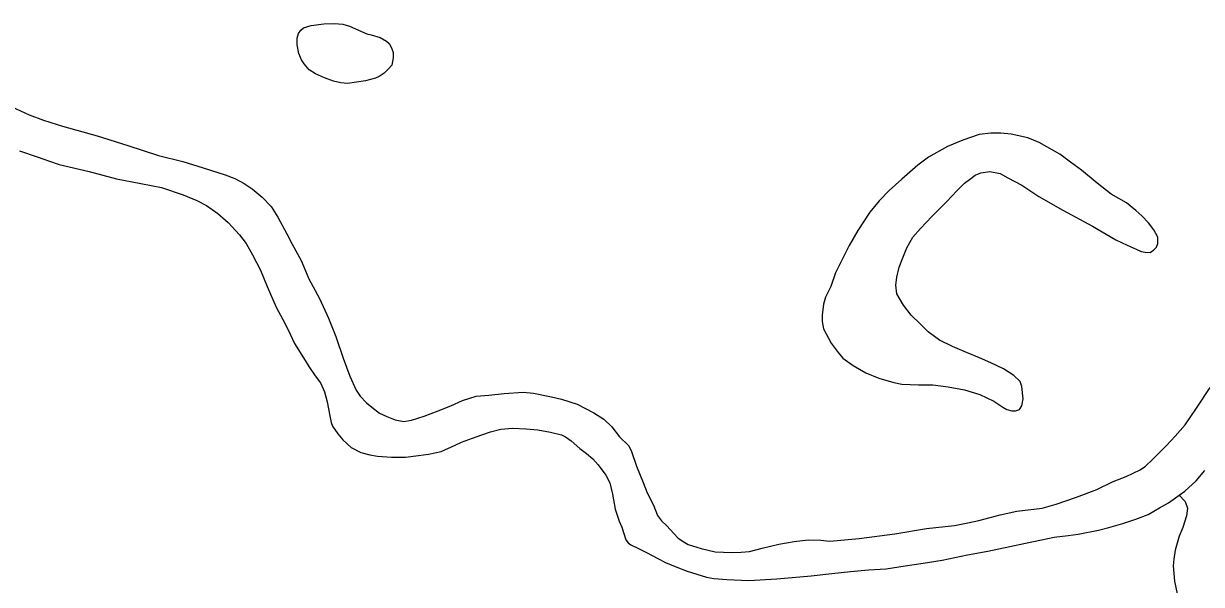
# Model space of a CAD drawing. Extents: x 2220236 to 2384410, y 720751 to 894131.
# Drawn here: x 2346471 to 2348319, y 845425 to 846305 of the extents above; entities that cross this region are included whole.
import ezdxf

# ---------------------------------------------------------------- set-up
doc = ezdxf.new("R2010")
doc.units = 0
doc.layers.add('Default', color=7, linetype='Continuous')

msp = doc.modelspace()

# ---------------------------------------------------------------- linework, layer by layer
at = {"layer": 'Default'}
for points in [[(2346982.1, 846301), (2347009.5, 846289), (2347016.4, 846287), (2347030.4, 846283.3), (2347040.5, 846277.1), (2347044.6, 846273.4), (2347048.4, 846266.9), (2347050.7, 846259.5), (2347050.7, 846251.3), (2347048.9, 846239.7), (2347043.5, 846233.9), (2347036.9, 846227.1), (2347028.9, 846221.8), (2347023.2, 846219), (2347007.2, 846215), (2346993.2, 846212.8), (2346979.2, 846210.6), (2346969, 846211.8), (2346957.4, 846214.6), (2346943, 846220), (2346929, 846226), (2346918.9, 846232.1), (2346911, 846241.6), (2346906.8, 846248), (2346902.8, 846257.7), (2346900.5, 846271.4), (2346900.4, 846282.2), (2346902.4, 846289.5), (2346906.2, 846294.6), (2346910.3, 846298.1), (2346922.3, 846301.8), (2346942.2, 846304.3), (2346958.3, 846304.9), (2346971.8, 846303.9), (2346982.1, 846301)], [(2346445.5, 846177.3), (2346480, 846161.6), (2346502, 846153.4), (2346531.9, 846144.1), (2346586.4, 846128.9), (2346634.6, 846113.8), (2346682.5, 846097.7), (2346720.6, 846088.4), (2346752.9, 846078.3), (2346787.1, 846067.5), (2346802.5, 846061.6), (2346817.2, 846054), (2346829.4, 846045.3), (2346845.3, 846032.2), (2346859.7, 846018), (2346869.9, 846001), (2346884.1, 845974.7), (2346892.3, 845958.6), (2346906.5, 845932.9), (2346918.8, 845904.5), (2346935.2, 845873.4), (2346949.6, 845842.8), (2346961, 845813.7), (2346972.5, 845779.7), (2346982.9, 845751.3), (2346992.9, 845729.7), (2346999.2, 845720.1), (2347009.2, 845709.7), (2347017.3, 845702.8), (2347029.5, 845693.4), (2347040.9, 845688), (2347053.9, 845682.9), (2347067.5, 845680.2), (2347079.6, 845682.3), (2347099.6, 845688.7), (2347121.3, 845697.2)], [(2346445.5, 846177.3), (2346480, 846161.6), (2346502, 846153.4), (2346531.9, 846144.1), (2346586.4, 846128.9), (2346634.6, 846113.8), (2346682.5, 846097.7), (2346720.6, 846088.4), (2346752.9, 846078.3), (2346787.1, 846067.5), (2346802.5, 846061.6), (2346817.2, 846054), (2346829.4, 846045.3), (2346845.3, 846032.2), (2346859.7, 846018), (2346869.9, 846001), (2346884.1, 845974.7), (2346892.3, 845958.6), (2346906.5, 845932.9), (2346918.8, 845904.5), (2346935.2, 845873.4), (2346949.6, 845842.8), (2346961, 845813.7), (2346972.5, 845779.7), (2346982.9, 845751.3), (2346992.9, 845729.7), (2346999.2, 845720.1), (2347009.2, 845709.7), (2347017.3, 845702.8), (2347029.5, 845693.4), (2347040.9, 845688), (2347053.9, 845682.9), (2347067.5, 845680.2), (2347079.6, 845682.3), (2347099.6, 845688.7), (2347121.3, 845697.2)], [(2348101.6, 846012), (2348147.9, 845987), (2348184.6, 845965.5), (2348202.3, 845957), (2348216.4, 845951), (2348224.4, 845947.4), (2348230.7, 845946.1), (2348238.6, 845945.4), (2348244.6, 845949.9), (2348248.4, 845954), (2348250.5, 845960), (2348250.4, 845969.8), (2348244.4, 845981.1), (2348236, 845992.2), (2348225.7, 846003.3), (2348215.9, 846011.7), (2348201.6, 846023.6), (2348177.4, 846037.4), (2348155.4, 846054.6), (2348130.9, 846074.9), (2348113.6, 846087.3), (2348096.7, 846099.8), (2348064.5, 846118.1), (2348046.4, 846125.6), (2348020.3, 846131.1), (2348004.1, 846132.7), (2347988.4, 846133.1), (2347970.4, 846130.7), (2347944.5, 846122.1), (2347920.6, 846112.2), (2347890.8, 846095.3), (2347874.2, 846082.5), (2347849.2, 846060.8), (2347829.2, 846042.9), (2347813.5, 846026.5), (2347798.5, 846008.8), (2347780, 845980.1), (2347766.5, 845956.6), (2347754.6, 845933.8), (2347744.9, 845913.7)], [(2346464.6, 846105.2), (2346492.5, 846095.5), (2346511.5, 846089.1), (2346526.8, 846083.8), (2346573.9, 846072.6), (2346617, 846061.2), (2346655.1, 846053.9), (2346687.2, 846047.7), (2346721.5, 846036), (2346742.8, 846027), (2346758.2, 846019.4), (2346775.8, 846007), (2346791.8, 845992.9), (2346810, 845973.3), (2346820.4, 845959.6), (2346830.3, 845941.9), (2346842.8, 845917.8), (2346853, 845892), (2346867.5, 845859.8), (2346877.8, 845840.5), (2346886, 845824.4), (2346896.1, 845802.8), (2346912.6, 845776.3), (2346918.6, 845766.7), (2346928.7, 845752.3), (2346937, 845741.2), (2346943.2, 845726.7), (2346947.1, 845711.4), (2346951.6, 845689.3), (2346953.7, 845678.8), (2346955.5, 845673), (2346963.9, 845661.2), (2346971.8, 845651.7), (2346985.1, 845639.7), (2347000.2, 845631.5), (2347014.2, 845627.8), (2347026.4, 845626), (2347048.5, 845624.3), (2347070.4, 845624.5), (2347090.4, 845627), (2347106.3, 845629.3), (2347126.2, 845633.4), (2347148.1, 845643.1), (2347158.1, 845647.8), (2347175.2, 845654.1), (2347189.8, 845659.6), (2347203.7, 845664.4), (2347219.6, 845668.4), (2347238, 845669.8), (2347259.6, 845669), (2347277.8, 845667.5), (2347297.9, 845663.4), (2347315.2, 845659.2), (2347321.2, 845656.1), (2347330, 845649.9), (2347344, 845638), (2347352.1, 845631.8), (2347354.1, 845630.2), (2347364.3, 845621.8), (2347372.6, 845612.3), (2347384.7, 845596.4), (2347390.8, 845584.1), (2347395.1, 845566.3), (2347399.4, 845542.8), (2347405.4, 845524), (2347409.7, 845514.3)], [(2346464.6, 846105.2), (2346492.5, 846095.5), (2346511.5, 846089.1), (2346526.8, 846083.8), (2346573.9, 846072.6), (2346617, 846061.2), (2346655.1, 846053.9), (2346687.2, 846047.7), (2346721.5, 846036), (2346742.8, 846027), (2346758.2, 846019.4), (2346775.8, 846007), (2346791.8, 845992.9), (2346810, 845973.3), (2346820.4, 845959.6), (2346830.3, 845941.9), (2346842.8, 845917.8), (2346853, 845892), (2346867.5, 845859.8), (2346877.8, 845840.5), (2346886, 845824.4), (2346896.1, 845802.8), (2346912.6, 845776.3), (2346918.6, 845766.7), (2346928.7, 845752.3), (2346937, 845741.2), (2346943.2, 845726.7), (2346947.1, 845711.4), (2346951.6, 845689.3), (2346953.7, 845678.8), (2346955.5, 845673), (2346963.9, 845661.2), (2346971.8, 845651.7), (2346985.1, 845639.7), (2347000.2, 845631.5), (2347014.2, 845627.8), (2347026.4, 845626), (2347048.5, 845624.3), (2347070.4, 845624.5), (2347090.4, 845627), (2347106.3, 845629.3), (2347126.2, 845633.4), (2347148.1, 845643.1), (2347158.1, 845647.8), (2347175.2, 845654.1), (2347189.8, 845659.6), (2347203.7, 845664.4), (2347219.6, 845668.4), (2347238, 845669.8), (2347259.6, 845669), (2347277.8, 845667.5), (2347297.9, 845663.4), (2347315.2, 845659.2), (2347321.2, 845656.1), (2347330, 845649.9), (2347344, 845638), (2347352.1, 845631.8), (2347354.1, 845630.2), (2347364.3, 845621.8), (2347372.6, 845612.3), (2347384.7, 845596.4), (2347390.8, 845584.1), (2347395.1, 845566.3), (2347399.4, 845542.8), (2347405.4, 845524), (2347409.7, 845514.3)], [(2347863.8, 845847.3), (2347851.4, 845863.2), (2347846.4, 845871.9), (2347841.1, 845880.9), (2347839.3, 845894.6), (2347841, 845907.1), (2347844.7, 845922.7), (2347850.6, 845937.1), (2347856.6, 845952.7), (2347866.4, 845969.6), (2347878, 845983.2), (2347895.9, 846001.9), (2347919.5, 846025.9), (2347935.3, 846042.3), (2347947.3, 846054.3), (2347955.2, 846060.2), (2347964.1, 846067.1), (2347972.9, 846070.7), (2347986.9, 846072.9), (2348003.4, 846069.7), (2348015.2, 846062.6), (2348037.3, 846051.4), (2348064, 846033.4), (2348101.6, 846012)], [(2347744.9, 845913.7), (2347737.3, 845892.1), (2347729.4, 845875.3), (2347726.3, 845864.7), (2347723.7, 845847.2), (2347723.8, 845837.4), (2347725.9, 845825.9), (2347738.3, 845803.5), (2347749.1, 845788.5), (2347756.6, 845779.6), (2347772.5, 845768.1), (2347792.7, 845756.5), (2347813.1, 845748.4), (2347836.3, 845741.8), (2347848.9, 845739.1), (2347874.9, 845737.8), (2347897.5, 845737.8), (2347921.9, 845734.8), (2347947.1, 845730), (2347971.3, 845722.8), (2347993.4, 845712.2), (2348007.6, 845702.9), (2348013.7, 845699.2), (2348021.6, 845696.9), (2348027.5, 845697.2), (2348033.4, 845699), (2348037.4, 845705.1), (2348039.2, 845715.7), (2348037.1, 845735.3), (2348034.8, 845743.4), (2348024.9, 845752.8), (2348008.7, 845763), (2347988.7, 845772.7), (2347970.6, 845780.2), (2347950.3, 845788.5), (2347928.2, 845798.1), (2347908.1, 845808.1), (2347890.2, 845821.2), (2347878.2, 845833.2), (2347863.8, 845847.3)], [(2347121.3, 845697.2), (2347141.3, 845705.2), (2347159.4, 845713.5), (2347181.1, 845720), (2347201, 845721.8), (2347225.2, 845724.4), (2347255, 845726.3), (2347271.2, 845724.6), (2347299.3, 845719.2), (2347315.2, 845715.6), (2347339.5, 845707.7), (2347365.6, 845694), (2347381.5, 845683.9), (2347393.8, 845672.2), (2347405.9, 845656.3), (2347420.2, 845642.8), (2347424.2, 845634.7), (2347432.4, 845610.4), (2347443, 845584.6), (2347449.5, 845568.5), (2347459.2, 845549.2), (2347465.4, 845533), (2347471.7, 845524.4), (2347479.5, 845517.2), (2347491.9, 845503.9), (2347497.7, 845497.6), (2347505.8, 845492), (2347513.9, 845487.4), (2347533.9, 845481), (2347556, 845476), (2347582, 845474.8), (2347596.8, 845475.4), (2347610.2, 845476.6), (2347630, 845481.7), (2347656, 845487.6), (2347679.8, 845491.9), (2347702, 845494.5), (2347722, 845494.3), (2347735.9, 845492.6), (2347782, 845496.7), (2347837.8, 845503.9), (2347887.7, 845512.6), (2347931.5, 845517), (2347952.3, 845521.1), (2347969.6, 845525.1), (2347987.4, 845529.8), (2348003.4, 845533.7), (2348029.4, 845539.7), (2348069.2, 845544.6), (2348091.3, 845550.4), (2348123, 845561.6), (2348155, 845573.7), (2348180.7, 845586.2), (2348200.8, 845594.3), (2348222.7, 845604.4), (2348231.3, 845610.3), (2348242.4, 845620.6), (2348264.1, 845642.8), (2348277.9, 845657.5), (2348293.6, 845675.2), (2348311.3, 845701.5), (2348332.9, 845733.6)], [(2347121.3, 845697.2), (2347141.3, 845705.2), (2347159.4, 845713.5), (2347181.1, 845720), (2347201, 845721.8), (2347225.2, 845724.4), (2347255, 845726.3), (2347271.2, 845724.6), (2347299.3, 845719.2), (2347315.2, 845715.6), (2347339.5, 845707.7), (2347365.6, 845694), (2347381.5, 845683.9), (2347393.8, 845672.2), (2347405.9, 845656.3), (2347420.2, 845642.8), (2347424.2, 845634.7), (2347432.4, 845610.4), (2347443, 845584.6), (2347449.5, 845568.5), (2347459.2, 845549.2), (2347465.4, 845533), (2347471.7, 845524.4), (2347479.5, 845517.2), (2347491.9, 845503.9), (2347497.7, 845497.6), (2347505.8, 845492), (2347513.9, 845487.4), (2347533.9, 845481), (2347556, 845476), (2347582, 845474.8), (2347596.8, 845475.4), (2347610.2, 845476.6), (2347630, 845481.7), (2347656, 845487.6), (2347679.8, 845491.9), (2347702, 845494.5), (2347722, 845494.3), (2347735.9, 845492.6), (2347782, 845496.7), (2347837.8, 845503.9), (2347887.7, 845512.6), (2347931.5, 845517), (2347952.3, 845521.1), (2347969.6, 845525.1), (2347987.4, 845529.8), (2348003.4, 845533.7), (2348029.4, 845539.7), (2348069.2, 845544.6), (2348091.3, 845550.4), (2348123, 845561.6), (2348155, 845573.7), (2348180.7, 845586.2), (2348200.8, 845594.3), (2348222.7, 845604.4), (2348231.3, 845610.3), (2348242.4, 845620.6), (2348264.1, 845642.8), (2348277.9, 845657.5), (2348293.6, 845675.2), (2348311.3, 845701.5), (2348332.9, 845733.6)], [(2348284, 845564.9), (2348293, 845571.1), (2348310.7, 845587.3), (2348324.5, 845603.6)], [(2348284, 845564.9), (2348293, 845571.1), (2348310.7, 845587.3), (2348324.5, 845603.6)], [(2347409.7, 845514.3), (2347415.8, 845494.9), (2347419.6, 845490.1), (2347424, 845487), (2347436, 845480.9), (2347448.1, 845474.9), (2347466.2, 845465.1), (2347478.3, 845459), (2347496, 845451.6), (2347512.3, 845445.7), (2347542.6, 845436.1), (2347553.8, 845434.2), (2347574.6, 845432.5), (2347608.8, 845430.6), (2347652.7, 845433.4), (2347706.6, 845437.9), (2347739, 845441.8), (2347768.4, 845444.7), (2347796.5, 845447.4), (2347824.3, 845449.2), (2347854.3, 845453.7), (2347882.4, 845458.2), (2347912.4, 845462.7), (2347952.1, 845470.9), (2347984, 845477.1), (2348018.2, 845484.4), (2348042.9, 845489.4), (2348068, 845494.7), (2348087.8, 845498.7), (2348109.7, 845501.3), (2348125.7, 845503.6), (2348157.6, 845509.8), (2348173.9, 845513.8), (2348195.6, 845520.2), (2348216.3, 845527), (2348235.4, 845534.3), (2348253.3, 845544.9), (2348267.1, 845552.7), (2348278.3, 845560.7), (2348284, 845564.9)], [(2347409.7, 845514.3), (2347415.8, 845494.9), (2347419.6, 845490.1), (2347424, 845487), (2347436, 845480.9), (2347448.1, 845474.9), (2347466.2, 845465.1), (2347478.3, 845459), (2347496, 845451.6), (2347512.3, 845445.7), (2347542.6, 845436.1), (2347553.8, 845434.2), (2347574.6, 845432.5), (2347608.8, 845430.6), (2347652.7, 845433.4), (2347706.6, 845437.9), (2347739, 845441.8), (2347768.4, 845444.7), (2347796.5, 845447.4), (2347824.3, 845449.2), (2347854.3, 845453.7), (2347882.4, 845458.2), (2347912.4, 845462.7), (2347952.1, 845470.9), (2347984, 845477.1), (2348018.2, 845484.4), (2348042.9, 845489.4), (2348068, 845494.7), (2348087.8, 845498.7), (2348109.7, 845501.3), (2348125.7, 845503.6), (2348157.6, 845509.8), (2348173.9, 845513.8), (2348195.6, 845520.2), (2348216.3, 845527), (2348235.4, 845534.3), (2348253.3, 845544.9), (2348267.1, 845552.7), (2348278.3, 845560.7), (2348284, 845564.9)], [(2348284, 845564.9), (2348293.3, 845554.7), (2348297.3, 845544.1), (2348295.5, 845532.5), (2348289.7, 845514.2), (2348284, 845500.2), (2348278, 845478.6), (2348275.7, 845464.4), (2348274.5, 845453.9), (2348276.7, 845430), (2348283.2, 845400.1)]]:
    msp.add_lwpolyline(points, dxfattribs=at)

doc.saveas('drawing.dxf')
